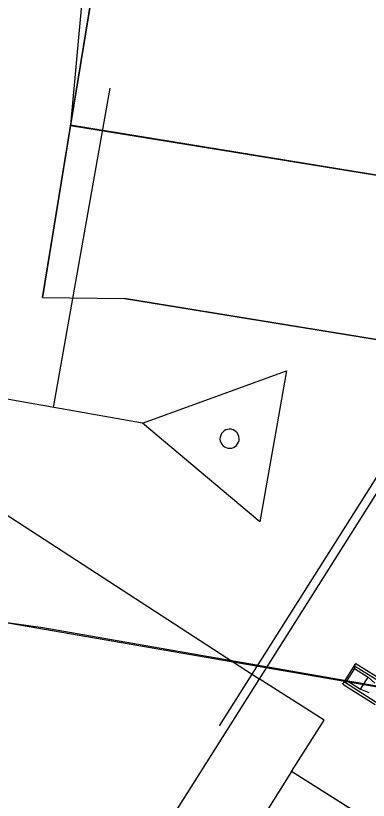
# Model space of a CAD drawing. Extents: x -746176 to -739709, y -1128407 to -1124482.
# Drawn here: x -743183.18 to -743178.83, y -1127104.77 to -1127095.1 of the extents above; entities that cross this region are included whole.
import ezdxf

# ---------------------------------------------------------------- set-up
doc = ezdxf.new("R2010")
doc.units = 0
for name, color, linetype in [('Vrstva 18', 7, 'Continuous'), ('Vrstva 22', 7, 'Continuous'), ('Vrstva 24', 7, 'Continuous'), ('Vrstva 25', 7, 'Continuous'), ('Vrstva 3', 7, 'Continuous'), ('Vrstva 30', 7, 'Continuous'), ('Vrstva 33', 7, 'Continuous'), ('Vrstva 36', 7, 'Continuous'), ('Vrstva 38', 7, 'Continuous'), ('Vrstva 48', 7, 'Continuous'), ('Vrstva 5', 7, 'Continuous')]:
    doc.layers.add(name, color=color, linetype=linetype)

msp = doc.modelspace()

# ---------------------------------------------------------------- linework, layer by layer
at = {"layer": 'Vrstva 18'}
for points in [[(-743072.4868, -1126932.7514), (-743098.6471, -1126974.1456), (-743125.9402, -1127017.3839), (-743152.604, -1127059.6082), (-743175.0227, -1127095.1157), (-743199.1633, -1127133.3459), (-743215.971, -1127159.9412), (-743232.818, -1127186.5147), (-743247.4563, -1127209.8113), (-743254.52, -1127221.6389), (-743261.299, -1127233.6914), (-743264.1553, -1127239.1951), (-743264.862, -1127241.1083), (-743267.3367, -1127245.816), (-743268.2889, -1127247.1585), (-743271.7107, -1127253.7504), (-743281.1217, -1127274.1963), (-743291.9232, -1127301.4196), (-743296.7241, -1127315.2221), (-743301.1161, -1127329.1278), (-743306.7868, -1127349.5059)], [(-743183.9422, -1127099.7265), (-743184.1166, -1127100.7112), (-743180.1741, -1127103.2736)], [(-743180.5418, -1127103.0415), (-743180.5418, -1127103.0415)], [(-743179.7735, -1127104.416), (-743179.3724, -1127103.7799), (-743180.1741, -1127103.2736)]]:
    msp.add_lwpolyline(points, dxfattribs=at)
at = {"layer": 'Vrstva 22'}
for p, q in [((-743182.7086, -1127099.9289), (-743182.0113, -1127095.9902)), ((-743181.6128, -1127100.1225), (-743179.8361, -1127099.4772)), ((-743179.8361, -1127099.4772), (-743180.1656, -1127101.3385)), ((-743181.6128, -1127100.1225), (-743183.9394, -1127099.7106)), ((-743180.1656, -1127101.3385), (-743181.6128, -1127100.1225)), ((-743179.7735, -1127104.416), (-743180.4403, -1127105.4733)), ((-743178.7162, -1127105.0827), (-743179.7735, -1127104.416))]:
    msp.add_line(p, q, dxfattribs=at)
msp.add_lwpolyline([(-743179.7735, -1127104.416), (-743180.1069, -1127104.9446), (-743179.0496, -1127105.6114), (-743178.7162, -1127105.0827), (-743179.7735, -1127104.416)], dxfattribs=at)
for start, end in [(79.96081, 259.96081), (259.96081, 79.96081)]:
    msp.add_arc((-743180.5382, -1127100.3128), 0.1181, start, end, dxfattribs=at)
at = {"layer": 'Vrstva 24'}
for q in [(-743182.1587, -1127094.3756), (-743181.8339, -1127098.5842)]:
    msp.add_line((-743182.8455, -1127098.5738), q, dxfattribs=at)
msp.add_lwpolyline([(-743178.1763, -1127099.1798), (-743181.8339, -1127098.5842)], dxfattribs=at)
at = {"layer": 'Vrstva 25'}
msp.add_line((-743164.2843, -1127099.4154), (-743182.4996, -1127096.4495), dxfattribs=at)
at = {"layer": 'Vrstva 3'}
msp.add_lwpolyline([(-743184.0024, -1127091.4584), (-743185.9181, -1127102.24), (-743183.34, -1127102.57), (-743171.62, -1127104.6), (-743164.2111, -1127105.5715), (-743162.4393, -1127095.7933), (-743166.78, -1127095.57), (-743176.42, -1127093.47), (-743180.17, -1127093.19), (-743180.08, -1127092.14)], close=True, dxfattribs=at)
at = {"layer": 'Vrstva 30'}
msp.add_line((-743179.5615, -1127064.0964), (-743182.4996, -1127096.4495), dxfattribs=at)
at = {"layer": 'Vrstva 33'}
msp.add_lwpolyline([(-743183.34, -1127102.57), (-743182.84, -1127102.64), (-743171.62, -1127104.6)], dxfattribs=at)
at = {"layer": 'Vrstva 36'}
msp.add_lwpolyline([(-743178.6794, -1127100.7069), (-743180.6653, -1127103.8527)], dxfattribs=at)
at = {"layer": 'Vrstva 38'}
for p, q in [((-743179.1399, -1127103.3374), (-743178.9797, -1127103.0837)), ((-743178.9797, -1127103.0837), (-743178.585, -1127103.3329)), ((-743178.9996, -1127103.1451), (-743179.093, -1127103.2931)), ((-743178.9947, -1127103.1074), (-743178.9996, -1127103.1451)), ((-743178.9996, -1127103.1451), (-743178.8305, -1127103.2519)), ((-743178.9971, -1127103.1117), (-743178.601, -1127103.3583)), ((-743178.9239, -1127103.3999), (-743178.8305, -1127103.2519)), ((-743178.8305, -1127103.2519), (-743178.7485, -1127103.3244)), ((-743178.8305, -1127103.2519), (-743178.7485, -1127103.3244)), ((-743179.1399, -1127103.3374), (-743178.7452, -1127103.5866)), ((-743179.1249, -1127103.3138), (-743179.093, -1127103.2931)), ((-743179.1219, -1127103.3096), (-743178.7291, -1127103.5611)), ((-743179.093, -1127103.2931), (-743178.9239, -1127103.3999)), ((-743178.9239, -1127103.3999), (-743178.8232, -1127103.4427))]:
    msp.add_line(p, q, dxfattribs=at)
at = {"layer": 'Vrstva 48'}
for p, q in [((-743182.1587, -1127094.3756), (-743182.4981, -1127096.4502)), ((-743182.4981, -1127096.4502), (-743182.8455, -1127098.5738)), ((-743182.4981, -1127096.4502), (-743177.0163, -1127097.3423)), ((-743177.0163, -1127097.3423), (-743182.4981, -1127096.4502)), ((-743182.8455, -1127098.5738), (-743181.8339, -1127098.5842)), ((-743181.8339, -1127098.5842), (-743178.1763, -1127099.1798))]:
    msp.add_line(p, q, dxfattribs=at)
at = {"layer": 'Vrstva 5'}
msp.add_lwpolyline([(-743235.54, -1127186.77), (-743220.285, -1127163.49), (-743205.03, -1127140.21), (-743194.185, -1127121.39), (-743183.34, -1127102.57), (-743177.48, -1127103.585), (-743171.62, -1127104.6), (-743177.315, -1127113.31), (-743183.01, -1127122.02), (-743189.26, -1127131.575), (-743195.51, -1127141.13), (-743203.92, -1127154.43), (-743209.935, -1127163.585), (-743215.95, -1127172.74), (-743213.155, -1127173.38), (-743210.36, -1127174.02), (-743223.82, -1127189.755)], dxfattribs=at)

doc.saveas('drawing.dxf')
